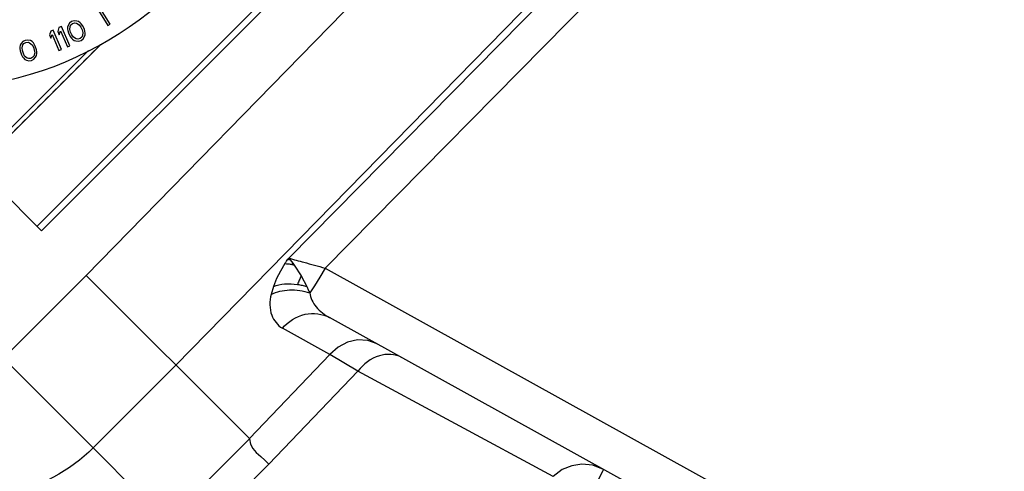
# Paper-space layout 'Sheet' of a CAD drawing. Header units: inches. Extents: x 0.2 to 10.8, y 0.2 to 8.3.
# Tile 537 of 545: x 9.652 to 9.988, y 6.462 to 6.617. Entities that reach past the tile are written whole.
import ezdxf

# ---------------------------------------------------------------- set-up
doc = ezdxf.new("R2010")
doc.units = ezdxf.units.IN
doc.header["$MEASUREMENT"] = 0
doc.layers.get('0').update_dxf_attribs({"lineweight": 5})
doc.styles.add('My Text', font='tahoma.ttf')
doc.dimstyles.new('My Dimension - mm [in] (ANSI)$0', dxfattribs={"dimtxt": 0.12, "dimasz": 0.09842519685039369, "dimexe": 0.125, "dimexo": 0.06299999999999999, "dimgap": 0.03149606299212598, "dimtad": 0, "dimlfac": 250, "dimzin": 4, "dimdsep": 46, "dimtxsty": 'My Text', "dimblk": 'Filled-1', "dimcen": 0.09, "dimclrd": 1, "dimclre": 1, "dimclrt": 1, "dimadec": 1, "dimazin": 1, "dimtfac": 1, "dimtofl": 0, "dimtmove": 0, "dimatfit": 3, "dimfxl": 1, "dimtolj": 1, "dimtzin": 4, "dimlwd": -1, "dimlwe": -1, "dimarcsym": 0})

# ---------------------------------------------------------------- blocks, each defined once
blk = doc.blocks.new('*D11')
at = {"color": 1, "true_color": 0xff0000}
for p, q in [((10.62197169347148, 6.868953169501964), (10.62197169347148, 5.332491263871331)), ((8.790261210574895, 6.233465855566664), (8.790261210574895, 5.332491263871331)), ((8.691836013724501, 5.457491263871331), (8.593410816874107, 5.457491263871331)), ((10.72039689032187, 5.457491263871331), (10.81882208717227, 5.457491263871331))]:
    blk.add_line(p, q, dxfattribs=at)
at = {"layer": 'Defpoints', "color": 0}
for p in [(10.62197169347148, 6.931953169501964), (8.790261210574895, 6.296465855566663), (10.62197169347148, 5.457491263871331)]:
    blk.add_point(p, dxfattribs=at)
at = {"color": 1, "true_color": 0xff0000, "insert": (9.671286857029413, 5.457491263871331), "char_height": 0.12, "attachment_point": 5, "style": 'My Text'}
blk.add_mtext('\\A1;457.93 mm [18.029 in]', dxfattribs=at)
blk = doc.blocks.new('Filled-1')

psp = doc.layouts.new('Sheet')

# ---------------------------------------------------------------- linework, layer by layer
at = {"color": 0, "linetype": 'ByBlock', "lineweight": -3}
for p, q in [((9.65793144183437, 6.546089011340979), (10.31640321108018, 7.204560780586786)), ((9.659449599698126, 6.544570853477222), (10.31792136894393, 7.20304262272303)), ((9.674680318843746, 6.529340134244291), (10.32625189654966, 7.196938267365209)), ((10.33499444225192, 7.142455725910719), (9.705302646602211, 6.498717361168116)), ((10.33648763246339, 7.136352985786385), (9.743798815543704, 6.535219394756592)), ((9.756201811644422, 6.531835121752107), (10.34234142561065, 7.126326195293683)), ((9.682813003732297, 6.615130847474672), (9.679022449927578, 6.621252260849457)), ((9.677043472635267, 6.470408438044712), (9.5266985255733, 6.620752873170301)), ((9.678902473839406, 6.619736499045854), (9.682047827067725, 6.614657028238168)), ((9.668499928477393, 6.614714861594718), (9.668303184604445, 6.614102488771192)), ((9.668964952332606, 6.615461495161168), (9.668499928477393, 6.614714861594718)), ((9.669701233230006, 6.616001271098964), (9.668964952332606, 6.615461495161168)), ((9.669176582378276, 6.614368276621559), (9.669441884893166, 6.614843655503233)), ((9.669441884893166, 6.614843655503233), (9.67004402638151, 6.615316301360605)), ((9.670574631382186, 6.616267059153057), (9.669701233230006, 6.616001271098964)), ((9.67004402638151, 6.615316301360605), (9.67078328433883, 6.615514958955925)), ((9.671451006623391, 6.616191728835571), (9.670574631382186, 6.616267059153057)), ((9.67078328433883, 6.615514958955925), (9.671322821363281, 6.615442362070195)), ((9.671322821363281, 6.615442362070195), (9.672270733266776, 6.614888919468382)), ((9.67205910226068, 6.615982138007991), (9.671451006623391, 6.616191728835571)), ((9.672601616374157, 6.615568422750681), (9.67205910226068, 6.615982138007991)), ((9.672270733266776, 6.614888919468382), (9.672816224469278, 6.614134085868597)), ((9.672941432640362, 6.615224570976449), (9.672601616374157, 6.615568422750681)), ((9.673418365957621, 6.614606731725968), (9.672941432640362, 6.615224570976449)), ((9.674035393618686, 6.613373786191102), (9.673418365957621, 6.614606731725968)), ((9.682047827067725, 6.614657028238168), (9.682813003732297, 6.615130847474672)), ((9.662606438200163, 6.612764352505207), (9.662184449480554, 6.611429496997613)), ((9.662184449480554, 6.611429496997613), (9.662652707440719, 6.610296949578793)), ((9.663438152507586, 6.613108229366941), (9.662606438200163, 6.612764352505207)), ((9.662652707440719, 6.610296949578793), (9.663074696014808, 6.611631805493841)), ((9.663074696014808, 6.611631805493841), (9.665357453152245, 6.60611063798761)), ((9.666189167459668, 6.606454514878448), (9.663438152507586, 6.613108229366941)), ((9.665362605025, 6.613948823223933), (9.664977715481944, 6.612602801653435)), ((9.664977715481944, 6.612602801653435), (9.665477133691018, 6.611483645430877)), ((9.666184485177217, 6.614315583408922), (9.665362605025, 6.613948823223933)), ((9.665477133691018, 6.611483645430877), (9.665862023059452, 6.612829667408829)), ((9.665862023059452, 6.612829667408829), (9.668296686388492, 6.607373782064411)), ((9.669118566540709, 6.607740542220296), (9.666184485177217, 6.614315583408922)), ((9.668303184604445, 6.614102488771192), (9.668309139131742, 6.613420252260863)), ((9.668309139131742, 6.613420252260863), (9.668380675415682, 6.61294213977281)), ((9.668380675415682, 6.61294213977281), (9.66858932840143, 6.612190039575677)), ((9.66858932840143, 6.612190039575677), (9.66920635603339, 6.610957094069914)), ((9.669051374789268, 6.61327779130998), (9.669176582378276, 6.614368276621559)), ((9.669328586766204, 6.61238869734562), (9.669051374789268, 6.61327779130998)), ((9.669808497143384, 6.611429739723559), (9.669328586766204, 6.61238869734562)), ((9.670353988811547, 6.610674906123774), (9.669808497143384, 6.611429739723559)), ((9.672816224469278, 6.614134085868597), (9.673296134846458, 6.613175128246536)), ((9.673448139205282, 6.611195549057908), (9.673182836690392, 6.610720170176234)), ((9.673296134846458, 6.613175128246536), (9.67357334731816, 6.612286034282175)), ((9.67357334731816, 6.612286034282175), (9.673448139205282, 6.611195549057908)), ((9.674244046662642, 6.612621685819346), (9.674035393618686, 6.613373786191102)), ((9.674124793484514, 6.610848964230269), (9.674321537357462, 6.611461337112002)), ((9.674315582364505, 6.612143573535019), (9.674244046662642, 6.612621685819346)), ((9.674321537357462, 6.611461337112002), (9.674315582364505, 6.612143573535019)), ((9.63773840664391, 6.566282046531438), (9.679636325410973, 6.608165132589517)), ((9.652172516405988, 6.607922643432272), (9.652071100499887, 6.607247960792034)), ((9.652463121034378, 6.608496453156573), (9.652172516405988, 6.607922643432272)), ((9.653039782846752, 6.609160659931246), (9.652463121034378, 6.608496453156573)), ((9.652781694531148, 6.60699053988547), (9.653076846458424, 6.608047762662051)), ((9.653851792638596, 6.609577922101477), (9.653039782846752, 6.609160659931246)), ((9.653076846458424, 6.608047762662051), (9.653413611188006, 6.608475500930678)), ((9.653413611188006, 6.608475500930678), (9.654082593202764, 6.608847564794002)), ((9.654756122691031, 6.609703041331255), (9.653851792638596, 6.609577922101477)), ((9.654082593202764, 6.608847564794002), (9.654843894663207, 6.608927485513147)), ((9.655609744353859, 6.609490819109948), (9.654756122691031, 6.609703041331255)), ((9.654843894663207, 6.608927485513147), (9.655365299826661, 6.608770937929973)), ((9.655365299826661, 6.608770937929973), (9.656214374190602, 6.608075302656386)), ((9.656177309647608, 6.609188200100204), (9.655609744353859, 6.609490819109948)), ((9.656648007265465, 6.608694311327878), (9.656177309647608, 6.609188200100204)), ((9.656214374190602, 6.608075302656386), (9.656634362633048, 6.607244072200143)), ((9.65692951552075, 6.608301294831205), (9.656648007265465, 6.608694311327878)), ((9.657303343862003, 6.607616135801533), (9.65692951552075, 6.608301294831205)), ((9.668296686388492, 6.607373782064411), (9.669118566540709, 6.607740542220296)), ((9.66920635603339, 6.610957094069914), (9.669683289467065, 6.610339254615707)), ((9.669683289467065, 6.610339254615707), (9.670023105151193, 6.609995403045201)), ((9.670023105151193, 6.609995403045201), (9.670565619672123, 6.609581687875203)), ((9.671301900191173, 6.610121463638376), (9.670353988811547, 6.610674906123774)), ((9.670565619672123, 6.609581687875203), (9.671173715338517, 6.609372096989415)), ((9.671173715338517, 6.609372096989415), (9.672050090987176, 6.609296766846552)), ((9.671841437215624, 6.610048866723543), (9.671301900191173, 6.610121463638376)), ((9.672580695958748, 6.610247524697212), (9.671841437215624, 6.610048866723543)), ((9.672050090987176, 6.609296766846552), (9.672923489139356, 6.609562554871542)), ((9.673182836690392, 6.610720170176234), (9.672580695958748, 6.610247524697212)), ((9.672923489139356, 6.609562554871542), (9.673659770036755, 6.610102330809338)), ((9.673659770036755, 6.610102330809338), (9.674124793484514, 6.610848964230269)), ((9.636643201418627, 6.56737624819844), (9.675427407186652, 6.606164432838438)), ((9.652071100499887, 6.607247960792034), (9.652066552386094, 6.60676454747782)), ((9.652066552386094, 6.60676454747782), (9.652154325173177, 6.605988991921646)), ((9.652154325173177, 6.605988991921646), (9.652569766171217, 6.604674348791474)), ((9.652569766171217, 6.604674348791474), (9.652943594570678, 6.603989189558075)), ((9.652915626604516, 6.606068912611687), (9.652781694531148, 6.60699053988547)), ((9.653238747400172, 6.605046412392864), (9.652915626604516, 6.606068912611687)), ((9.653658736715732, 6.604215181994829), (9.653238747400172, 6.605046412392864)), ((9.656634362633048, 6.607244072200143), (9.656957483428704, 6.60622157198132)), ((9.65709141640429, 6.605299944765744), (9.656796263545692, 6.604242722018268)), ((9.656957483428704, 6.60622157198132), (9.65709141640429, 6.605299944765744)), ((9.657718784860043, 6.606301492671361), (9.657303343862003, 6.607616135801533)), ((9.657409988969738, 6.603794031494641), (9.657700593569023, 6.604367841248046)), ((9.657700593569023, 6.604367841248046), (9.657802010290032, 6.605042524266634)), ((9.657806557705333, 6.60552593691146), (9.657718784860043, 6.606301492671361)), ((9.657802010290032, 6.605042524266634), (9.657806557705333, 6.60552593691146)), ((9.665357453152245, 6.60611063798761), (9.666189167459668, 6.606454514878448)), ((9.652943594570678, 6.603989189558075), (9.65322510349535, 6.60359617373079)), ((9.65322510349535, 6.60359617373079), (9.653695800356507, 6.603102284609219)), ((9.65450781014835, 6.603519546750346), (9.653658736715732, 6.604215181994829)), ((9.653695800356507, 6.603102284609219), (9.654263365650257, 6.602799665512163)), ((9.654263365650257, 6.602799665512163), (9.655116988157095, 6.602587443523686)), ((9.655029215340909, 6.603362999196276), (9.65450781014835, 6.603519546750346)), ((9.655790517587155, 6.603442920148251), (9.655029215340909, 6.603362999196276)), ((9.655116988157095, 6.602587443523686), (9.656021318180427, 6.602712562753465)), ((9.65645949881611, 6.603814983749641), (9.655790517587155, 6.603442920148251)), ((9.656021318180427, 6.602712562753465), (9.656833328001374, 6.603129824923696)), ((9.656796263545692, 6.604242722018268), (9.65645949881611, 6.603814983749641)), ((9.656833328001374, 6.603129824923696), (9.657409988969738, 6.603794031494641)), ((9.610314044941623, 6.593706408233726), (9.65944959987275, 6.544570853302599)), ((9.743507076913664, 6.534834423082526), (9.743798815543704, 6.535219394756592)), ((9.743798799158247, 6.535219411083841), (9.744326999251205, 6.534653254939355)), ((9.744326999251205, 6.534653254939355), (9.745219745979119, 6.533525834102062)), ((9.745219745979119, 6.533525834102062), (9.745709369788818, 6.532858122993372)), ((9.745709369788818, 6.532858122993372), (9.748051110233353, 6.529131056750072)), ((9.756201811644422, 6.531835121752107), (10.00328136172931, 6.394876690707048)), ((9.674675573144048, 6.5293448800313), (9.646408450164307, 6.501043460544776)), ((9.674675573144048, 6.5293448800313), (9.730439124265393, 6.473581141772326)), ((9.748051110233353, 6.529131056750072), (9.749934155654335, 6.525539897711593)), ((9.738594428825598, 6.525547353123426), (9.737793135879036, 6.522836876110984)), ((10.04148580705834, 6.357651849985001), (9.757774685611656, 6.514915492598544)), ((9.75781492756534, 6.502336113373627), (9.741627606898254, 6.511308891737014)), ((9.730439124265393, 6.473581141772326), (9.75781492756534, 6.502336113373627)), ((9.76741670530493, 6.496635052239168), (9.757814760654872, 6.502336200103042)), ((9.677031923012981, 6.470419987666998), (9.705312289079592, 6.498707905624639)), ((9.767416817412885, 6.496634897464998), (9.737050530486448, 6.464822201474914)), ((9.834081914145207, 6.460650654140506), (9.767416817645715, 6.496634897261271)), ((9.702176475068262, 6.445277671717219), (9.730448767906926, 6.473571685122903)), ((9.702176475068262, 6.445277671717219), (9.677031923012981, 6.470419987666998)), ((9.709840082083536, 6.437611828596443), (9.737050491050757, 6.464822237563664)), ((9.85107472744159, 6.462581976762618), (9.849416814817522, 6.459522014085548)), ((9.851306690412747, 6.463069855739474), (9.85107472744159, 6.462581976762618))]:
    psp.add_line(p, q, dxfattribs=at)
for points in [[(9.742482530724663, 6.533344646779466), (9.740970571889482, 6.530817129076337), (9.739676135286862, 6.528215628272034), (9.738594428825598, 6.525547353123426)], [(9.75620186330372, 6.531835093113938), (9.754379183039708, 6.528677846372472), (9.752597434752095, 6.525798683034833), (9.750973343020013, 6.523386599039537)], [(9.773961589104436, 6.505942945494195), (9.770776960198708, 6.507125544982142), (9.767335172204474, 6.507333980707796), (9.763872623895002, 6.506560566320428), (9.760624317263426, 6.504857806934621), (9.75781477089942, 6.502336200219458)], [(9.730448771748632, 6.473571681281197), (9.730773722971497, 6.47169137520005), (9.7315026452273, 6.4701655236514), (9.732734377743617, 6.468803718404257), (9.734271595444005, 6.467491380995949), (9.735593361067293, 6.466228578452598), (9.737050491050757, 6.464822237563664)], [(9.851306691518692, 6.463069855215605), (9.847591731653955, 6.464502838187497), (9.84385563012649, 6.464877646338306), (9.84040191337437, 6.464350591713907), (9.837193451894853, 6.463018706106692), (9.834081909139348, 6.460650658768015)]]:
    psp.add_lwpolyline(points, dxfattribs=at)
psp.add_arc((9.621188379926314, 6.712939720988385), 0.12, 216.8688997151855, 48.1479675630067, dxfattribs=at)
for points in [[(9.679604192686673, 6.608147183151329), (9.665645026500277, 6.594195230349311), (9.65168541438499, 6.580243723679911), (9.637725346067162, 6.566292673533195)], [(9.677043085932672, 6.470410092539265), (9.669169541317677, 6.462540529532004), (9.658535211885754, 6.456915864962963), (9.647660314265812, 6.454536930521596)]]:
    psp.add_open_spline(points, degree=3, dxfattribs=at)
for points, knots in [([(9.742482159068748, 6.533344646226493), (9.742657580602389, 6.533614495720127), (9.742992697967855, 6.534115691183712), (9.743340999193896, 6.534607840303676), (9.743507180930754, 6.534834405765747)], [0, 0, 0, 0, 0.5339056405, 1, 1, 1, 1]), ([(9.743507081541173, 6.534834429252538), (9.74363973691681, 6.534811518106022), (9.743914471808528, 6.534756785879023), (9.744186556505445, 6.534690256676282), (9.744327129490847, 6.534653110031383)], [0, 0, 0, 0, 0.4807532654, 1, 1, 1, 1]), ([(9.74379865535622, 6.535219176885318), (9.745530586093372, 6.534756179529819), (9.749665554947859, 6.533630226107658), (9.753798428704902, 6.532496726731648), (9.756201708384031, 6.531834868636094)], [0, 0, 0, 0, 0.4183290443, 1, 1, 1, 1]), ([(9.742482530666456, 6.533344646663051), (9.742861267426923, 6.533345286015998), (9.743676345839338, 6.533287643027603), (9.74448003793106, 6.533146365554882), (9.744906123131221, 6.533053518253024)], [0, 0, 0, 0, 0.4648103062, 1, 1, 1, 1]), ([(9.745219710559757, 6.533526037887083), (9.745167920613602, 6.533449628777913), (9.745062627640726, 6.533292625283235), (9.744958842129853, 6.533134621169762), (9.744906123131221, 6.533053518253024)], [0, 0, 0, 0, 0.488296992, 1, 1, 1, 1]), ([(9.744906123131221, 6.533053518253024), (9.745038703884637, 6.53302462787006), (9.745307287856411, 6.532962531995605), (9.745574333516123, 6.532894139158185), (9.745709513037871, 6.532857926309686)], [0, 0, 0, 0, 0.4922834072, 1, 1, 1, 1]), ([(9.748050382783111, 6.529132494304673), (9.747813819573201, 6.528664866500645), (9.74736983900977, 6.527717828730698), (9.746985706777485, 6.526744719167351), (9.746812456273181, 6.526253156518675)], [0, 0, 0, 0, 0.5013675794, 1, 1, 1, 1]), ([(9.737793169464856, 6.522836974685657), (9.739704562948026, 6.523803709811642), (9.744231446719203, 6.52479041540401), (9.74875371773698, 6.524114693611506), (9.750973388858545, 6.52338652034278)], [0, 0, 0, 0, 0.4783277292, 1, 1, 1, 1]), ([(9.73859440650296, 6.525547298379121), (9.73979753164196, 6.526029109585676), (9.742556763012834, 6.526606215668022), (9.74535221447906, 6.526474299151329), (9.746812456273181, 6.526253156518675)], [0, 0, 0, 0, 0.4673847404, 1, 1, 1, 1]), ([(9.746812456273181, 6.526253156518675), (9.747342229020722, 6.526172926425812), (9.748392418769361, 6.525972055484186), (9.74942520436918, 6.525695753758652), (9.749934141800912, 6.525539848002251)], [0, 0, 0, 0, 0.5016532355, 1, 1, 1, 1]), ([(9.749934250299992, 6.525539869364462), (9.750114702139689, 6.525172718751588), (9.750461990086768, 6.524455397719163), (9.750805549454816, 6.523736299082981), (9.750973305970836, 6.523386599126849)], [0, 0, 0, 0, 0.5133279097, 1, 1, 1, 1]), ([(9.737793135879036, 6.522836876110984), (9.73724818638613, 6.520527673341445), (9.737069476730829, 6.515929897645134), (9.740003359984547, 6.512299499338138), (9.741627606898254, 6.511308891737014)], [0, 0, 0, 0, 0.5549854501, 1, 1, 1, 1]), ([(9.750973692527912, 6.5233865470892), (9.751129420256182, 6.521641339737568), (9.752962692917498, 6.518081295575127), (9.756047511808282, 6.515872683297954), (9.757774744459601, 6.514915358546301)], [0, 0, 0, 0, 0.4701295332, 1, 1, 1, 1]), ([(9.74162768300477, 6.51130886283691), (9.74362624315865, 6.513592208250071), (9.748900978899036, 6.517047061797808), (9.755312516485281, 6.516280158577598), (9.75777464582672, 6.514915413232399)], [0, 0, 0, 0, 0.5187523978, 1, 1, 1, 1]), ([(9.78231504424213, 6.501312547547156), (9.780098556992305, 6.502541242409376), (9.773857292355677, 6.502711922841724), (9.769286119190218, 6.498982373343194), (9.767416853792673, 6.496634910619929)], [0, 0, 0, 0, 0.4578574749, 1, 1, 1, 1])]:
    psp.add_open_spline(points, degree=3, knots=knots, dxfattribs=at)

# ---------------------------------------------------------------- dimensions: what is measured, and where the dimension line sits
dim = psp.add_linear_dim(base=(10.62197169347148, 5.457491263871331), p1=(8.790261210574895, 6.296465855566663), p2=(10.62197169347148, 6.931953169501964), dimstyle='My Dimension - mm [in] (ANSI)$0', override={"dimpost": ' mm'})
dim.commit()
dim.dimension.update_dxf_attribs({"geometry": '*D11', "text_midpoint": (9.671286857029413, 5.457491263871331), "dimtype": 160})

doc.saveas('drawing.dxf')
